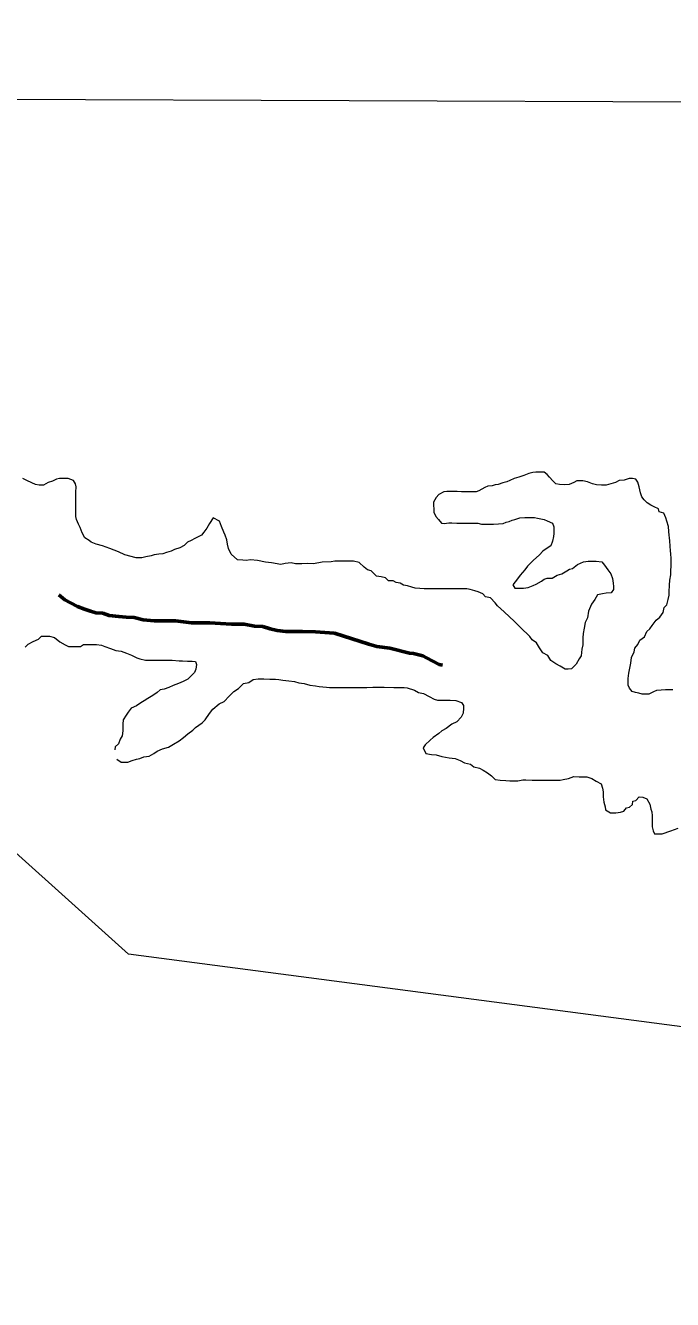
# Model space of a CAD drawing. Extents: x 553962 to 842807, y 8883888 to 9032388.
# Drawn here: x 802535 to 802972, y 9014930 to 9015789 of the extents above; entities that cross this region are included whole.
import ezdxf

# ---------------------------------------------------------------- set-up
doc = ezdxf.new("R2010")
doc.units = 0
doc.header["$LTSCALE"] = 160
doc.linetypes.add('LONG_DASH_SHORT_DASH', pattern=[9.9, 6, -1.2, 1.5, -1.2])
doc.layers.add('60', color=7, linetype='Continuous', lineweight=13)

msp = doc.modelspace()

# ---------------------------------------------------------------- linework, layer by layer
at = {"layer": '60'}
msp.add_line((797891.3, 9015756.1), (834659.9, 9015623.6), dxfattribs=at)
for points in [[(805532, 9014193.1), (804657.2, 9014070.6), (803480.3, 9015047.9), (802604.3, 9015162.8), (801223.2, 9016404.6), (800602, 9016352.1), (800077.1, 9016667.2), (799587.2, 9016220.8), (799447.2, 9016378.3), (799240.9, 9016344.3), (799495, 9016743.7), (799627.2, 9017758.1), (800435.6, 9018176.3), (800971.5, 9019227.8), (802447, 9019708.3), (804094.7, 9021658)], [(802661.4, 9015457.1), (802661.4, 9015457.1), (802659, 9015453.3), (802657.2, 9015450.1), (802655.1, 9015447.5), (802655.1, 9015447.5), (802653.7, 9015445.4), (802653.7, 9015445.4), (802649.2, 9015443.2), (802646.7, 9015441.7), (802644.2, 9015440.7), (802641.9, 9015438.5), (802638.9, 9015436.8), (802635.4, 9015435.8), (802633.2, 9015434.6), (802629.9, 9015433.8), (802627.6, 9015432.8), (802624.9, 9015432.6), (802621.6, 9015432.1), (802619.6, 9015431.4), (802616.1, 9015430.7), (802613.4, 9015430.2), (802609.6, 9015430.2), (802609.6, 9015430.2), (802609.6, 9015430.2), (802609.6, 9015430.2), (802601.9, 9015432.2), (802597.5, 9015434.2), (802594.7, 9015435.3), (802591.7, 9015436.5), (802586.9, 9015438.3), (802582.6, 9015439.3), (802579.2, 9015440.7), (802577.7, 9015441.7), (802574.9, 9015443.7), (802573, 9015447), (802571.7, 9015450.5), (802570.5, 9015452.8), (802569.3, 9015456), (802568.8, 9015458), (802568.8, 9015460), (802568.8, 9015463.3), (802568.9, 9015465.5), (802568.9, 9015469.5), (802568.9, 9015474.3), (802569, 9015478), (802568.5, 9015480.1), (802567.2, 9015482.3), (802563.7, 9015483.6), (802561.7, 9015483.6), (802559.7, 9015483.6), (802557.7, 9015483.6), (802555.7, 9015483.1), (802553, 9015481.7), (802550.2, 9015480.9), (802547, 9015479.2), (802544, 9015479.2), (802541.5, 9015479.5), (802539, 9015480.7), (802535.7, 9015482.3), (802533, 9015483.5)], [(802661.4, 9015457.1), (802661.4, 9015457.1), (802659, 9015453.3), (802657.2, 9015450.1), (802655.1, 9015447.5), (802655.1, 9015447.5), (802653.7, 9015445.4), (802653.7, 9015445.4), (802649.2, 9015443.2), (802646.7, 9015441.7), (802644.2, 9015440.7), (802641.9, 9015438.5), (802638.9, 9015436.8), (802635.4, 9015435.8), (802633.2, 9015434.6), (802629.9, 9015433.8), (802627.6, 9015432.8), (802624.9, 9015432.6), (802621.6, 9015432.1), (802619.6, 9015431.4), (802616.1, 9015430.7), (802613.4, 9015430.2), (802609.6, 9015430.2), (802609.6, 9015430.2), (802609.6, 9015430.2), (802609.6, 9015430.2), (802601.9, 9015432.2), (802597.5, 9015434.2), (802594.7, 9015435.3), (802591.7, 9015436.5), (802586.9, 9015438.3), (802582.6, 9015439.3), (802579.2, 9015440.7), (802577.7, 9015441.7), (802574.9, 9015443.7), (802573, 9015447), (802571.7, 9015450.5), (802570.5, 9015452.8), (802569.3, 9015456), (802568.8, 9015458), (802568.8, 9015460), (802568.8, 9015463.3), (802568.9, 9015465.5), (802568.9, 9015469.5), (802568.9, 9015474.3), (802569, 9015478), (802568.5, 9015480.1), (802567.2, 9015482.3), (802563.7, 9015483.6), (802561.7, 9015483.6), (802559.7, 9015483.6), (802557.7, 9015483.6), (802555.7, 9015483.1), (802553, 9015481.7), (802550.2, 9015480.9), (802547, 9015479.2), (802544, 9015479.2), (802541.5, 9015479.5), (802539, 9015480.7), (802535.7, 9015482.3), (802533, 9015483.5)], [(802898.4, 9015479.3), (802895.2, 9015479.6), (802892.7, 9015480.1), (802890.7, 9015482.1), (802888.5, 9015484.4), (802887, 9015486.4), (802884.8, 9015487.9), (802881.5, 9015487.9), (802879.2, 9015487.9), (802877.2, 9015487.7), (802874.5, 9015487), (802871.2, 9015485.7), (802867.7, 9015484.5), (802864.7, 9015483.5), (802861.7, 9015482.3), (802859.7, 9015481.3), (802856.9, 9015480.6), (802853.9, 9015479.6), (802851.9, 9015479.3), (802849.9, 9015478.6), (802846.9, 9015478.4), (802844.9, 9015477.6), (802842.9, 9015476.4), (802840.9, 9015475.4), (802838.9, 9015474.7), (802836.9, 9015474.7), (802834.9, 9015474.7), (802832.4, 9015474.7), (802829.1, 9015474.7), (802826.1, 9015474.8), (802824.1, 9015474.8), (802821.1, 9015474.8), (802819.1, 9015474.8), (802817.1, 9015474.6), (802813.8, 9015472.8), (802811.9, 9015470.7), (802810.3, 9015467.7)], [(802898.4, 9015479.3), (802895.2, 9015479.6), (802892.7, 9015480.1), (802890.7, 9015482.1), (802888.5, 9015484.4), (802887, 9015486.4), (802884.8, 9015487.9), (802881.5, 9015487.9), (802879.2, 9015487.9), (802877.2, 9015487.7), (802874.5, 9015487), (802871.2, 9015485.7), (802867.7, 9015484.5), (802864.7, 9015483.5), (802861.7, 9015482.3), (802859.7, 9015481.3), (802856.9, 9015480.6), (802853.9, 9015479.6), (802851.9, 9015479.3), (802849.9, 9015478.6), (802846.9, 9015478.4), (802844.9, 9015477.6), (802842.9, 9015476.4), (802840.9, 9015475.4), (802838.9, 9015474.7), (802836.9, 9015474.7), (802834.9, 9015474.7), (802832.4, 9015474.7), (802829.1, 9015474.7), (802826.1, 9015474.8), (802824.1, 9015474.8), (802821.1, 9015474.8), (802819.1, 9015474.8), (802817.1, 9015474.6), (802813.8, 9015472.8), (802811.9, 9015470.7), (802810.3, 9015467.7)], [(802971.7, 9015341.1), (802968.9, 9015341.1), (802966.9, 9015341.1), (802963.9, 9015340.9), (802960.7, 9015340.7), (802958.7, 9015339.7), (802955.6, 9015338.2), (802953.1, 9015338.2), (802951.1, 9015338.2), (802948.9, 9015338.8), (802946.6, 9015339.3), (802944.2, 9015340), (802942.4, 9015342.3), (802941.7, 9015344.3), (802941.7, 9015346.6), (802941.7, 9015348.8), (802942, 9015352.3), (802942.8, 9015355.6), (802943.3, 9015359.1), (802943.8, 9015362.8), (802945.6, 9015366.8), (802946.1, 9015369.1), (802948.1, 9015371.6), (802949.4, 9015374.6), (802952.7, 9015376.8), (802954.2, 9015380.5), (802956.2, 9015382.3), (802957.7, 9015384.5), (802960.5, 9015388), (802963, 9015390), (802965.3, 9015393.2), (802965.8, 9015396.5), (802967.8, 9015398.5), (802968.6, 9015402), (802969.2, 9015405), (802969.2, 9015407.2), (802969.5, 9015411.7), (802969.7, 9015415), (802970.3, 9015418.7), (802970.5, 9015421.2), (802970.6, 9015425), (802970.6, 9015427.5), (802970.6, 9015429.7), (802970.4, 9015432.8), (802970.1, 9015434.8), (802969.9, 9015438), (802969.7, 9015441.5), (802969.5, 9015443.5), (802969.2, 9015445.5), (802969, 9015447.8), (802968.8, 9015451.3), (802967.8, 9015454.8), (802967.1, 9015457.1), (802965.6, 9015460.3), (802962.6, 9015461.1), (802962.1, 9015463.1), (802959.1, 9015464.4), (802956.9, 9015465.6), (802954.4, 9015467.2), (802952.4, 9015469.2), (802950.9, 9015471.2), (802949.9, 9015473.9), (802949, 9015478), (802948.2, 9015481.2), (802946.7, 9015483.2), (802944.5, 9015483.7), (802942.2, 9015483.5), (802939, 9015482.5), (802935.5, 9015482.3), (802933, 9015480.8), (802930, 9015480.1), (802926.7, 9015479.1), (802923.5, 9015479.1), (802920.2, 9015479.4), (802917.5, 9015479.9), (802914.2, 9015481.4), (802911, 9015482), (802909, 9015482), (802907, 9015482), (802905, 9015481), (802901.7, 9015479.5), (802898.4, 9015479.3)], [(802971.7, 9015341.1), (802968.9, 9015341.1), (802966.9, 9015341.1), (802963.9, 9015340.9), (802960.7, 9015340.7), (802958.7, 9015339.7), (802955.6, 9015338.2), (802953.1, 9015338.2), (802951.1, 9015338.2), (802948.9, 9015338.8), (802946.6, 9015339.3), (802944.2, 9015340), (802942.4, 9015342.3), (802941.7, 9015344.3), (802941.7, 9015346.6), (802941.7, 9015348.8), (802942, 9015352.3), (802942.8, 9015355.6), (802943.3, 9015359.1), (802943.8, 9015362.8), (802945.6, 9015366.8), (802946.1, 9015369.1), (802948.1, 9015371.6), (802949.4, 9015374.6), (802952.7, 9015376.8), (802954.2, 9015380.5), (802956.2, 9015382.3), (802957.7, 9015384.5), (802960.5, 9015388), (802963, 9015390), (802965.3, 9015393.2), (802965.8, 9015396.5), (802967.8, 9015398.5), (802968.6, 9015402), (802969.2, 9015405), (802969.2, 9015407.2), (802969.5, 9015411.7), (802969.7, 9015415), (802970.3, 9015418.7), (802970.5, 9015421.2), (802970.6, 9015425), (802970.6, 9015427.5), (802970.6, 9015429.7), (802970.4, 9015432.8), (802970.1, 9015434.8), (802969.9, 9015438), (802969.7, 9015441.5), (802969.5, 9015443.5), (802969.2, 9015445.5), (802969, 9015447.8), (802968.8, 9015451.3), (802967.8, 9015454.8), (802967.1, 9015457.1), (802965.6, 9015460.3), (802962.6, 9015461.1), (802962.1, 9015463.1), (802959.1, 9015464.4), (802956.9, 9015465.6), (802954.4, 9015467.2), (802952.4, 9015469.2), (802950.9, 9015471.2), (802949.9, 9015473.9), (802949, 9015478), (802948.2, 9015481.2), (802946.7, 9015483.2), (802944.5, 9015483.7), (802942.2, 9015483.5), (802939, 9015482.5), (802935.5, 9015482.3), (802933, 9015480.8), (802930, 9015480.1), (802926.7, 9015479.1), (802923.5, 9015479.1), (802920.2, 9015479.4), (802917.5, 9015479.9), (802914.2, 9015481.4), (802911, 9015482), (802909, 9015482), (802907, 9015482), (802905, 9015481), (802901.7, 9015479.5), (802898.4, 9015479.3)], [(802810.3, 9015467.7), (802810.5, 9015460.9), (802811.7, 9015457.9), (802813.5, 9015455.9), (802815.5, 9015453.4), (802817.5, 9015453.3), (802820.5, 9015453.6), (802822.5, 9015453.6), (802826, 9015453.5), (802830, 9015453.5), (802832.7, 9015453.5), (802835, 9015453.5), (802837.2, 9015453.5), (802840.2, 9015453.5), (802842.5, 9015452.9), (802844.5, 9015452.9), (802848, 9015452.9), (802850.7, 9015452.9), (802854, 9015453.1), (802857.2, 9015453.3), (802859.2, 9015454.1), (802861.2, 9015454.6), (802863.2, 9015455.6), (802865.2, 9015456), (802868.5, 9015457), (802871.8, 9015457.2), (802874, 9015457.2), (802878.3, 9015457.2), (802880.5, 9015456.9), (802884.8, 9015455.9), (802887, 9015455.1), (802890.5, 9015453.4), (802891.5, 9015451.1), (802891.5, 9015449.1), (802891.4, 9015446.6), (802891.2, 9015444.6), (802890.6, 9015441.3), (802889.4, 9015438.3), (802886.3, 9015436.1), (802884.1, 9015434.6), (802881.8, 9015432.2), (802877.5, 9015428.3), (802873.7, 9015424.5), (802871.8, 9015422), (802868.8, 9015418.5), (802866.8, 9015416), (802863.7, 9015411.8), (802865, 9015409.7), (802867, 9015409.7), (802869, 9015409.7), (802871, 9015409.7), (802874.2, 9015410.2), (802877.5, 9015411.4), (802879.5, 9015412.4), (802883, 9015414.4), (802885, 9015415.6), (802887, 9015416.3), (802890.3, 9015416.3), (802893.6, 9015418.3), (802896.8, 9015419.3), (802900.1, 9015421.3), (802902.1, 9015422.5), (802904.1, 9015423), (802907.4, 9015425.5), (802911.4, 9015427.5), (802914.6, 9015427.9), (802917.9, 9015427.9), (802920.1, 9015427.9), (802923.9, 9015427.4), (802925.6, 9015425.1), (802927.8, 9015422.1), (802929.8, 9015419.3), (802931.1, 9015416.1), (802931.5, 9015413.1), (802931.8, 9015410.8), (802931.8, 9015408.8), (802930.2, 9015406.6), (802926.7, 9015406.3), (802924.2, 9015405.8), (802921, 9015405.1), (802919.2, 9015402.1), (802916.9, 9015398.9), (802914.9, 9015394.1), (802914.1, 9015389.6), (802912.6, 9015386.4), (802911.8, 9015382.6), (802911.3, 9015379.1), (802911, 9015376.1), (802911, 9015371.4), (802910.4, 9015368.6), (802909.9, 9015364.1), (802908.6, 9015361.9), (802906.6, 9015358.4), (802903.3, 9015355.2), (802901.1, 9015354.9), (802899.1, 9015354.9), (802895.8, 9015357), (802892.8, 9015358.7), (802889.4, 9015360.8), (802887.4, 9015364.3), (802883.9, 9015366.1)], [(802810.3, 9015467.7), (802810.5, 9015460.9), (802811.7, 9015457.9), (802813.5, 9015455.9), (802815.5, 9015453.4), (802817.5, 9015453.3), (802820.5, 9015453.6), (802822.5, 9015453.6), (802826, 9015453.5), (802830, 9015453.5), (802832.7, 9015453.5), (802835, 9015453.5), (802837.2, 9015453.5), (802840.2, 9015453.5), (802842.5, 9015452.9), (802844.5, 9015452.9), (802848, 9015452.9), (802850.7, 9015452.9), (802854, 9015453.1), (802857.2, 9015453.3), (802859.2, 9015454.1), (802861.2, 9015454.6), (802863.2, 9015455.6), (802865.2, 9015456), (802868.5, 9015457), (802871.8, 9015457.2), (802874, 9015457.2), (802878.3, 9015457.2), (802880.5, 9015456.9), (802884.8, 9015455.9), (802887, 9015455.1), (802890.5, 9015453.4), (802891.5, 9015451.1), (802891.5, 9015449.1), (802891.4, 9015446.6), (802891.2, 9015444.6), (802890.6, 9015441.3), (802889.4, 9015438.3), (802886.3, 9015436.1), (802884.1, 9015434.6), (802881.8, 9015432.2), (802877.5, 9015428.3), (802873.7, 9015424.5), (802871.8, 9015422), (802868.8, 9015418.5), (802866.8, 9015416), (802863.7, 9015411.8), (802865, 9015409.7), (802867, 9015409.7), (802869, 9015409.7), (802871, 9015409.7), (802874.2, 9015410.2), (802877.5, 9015411.4), (802879.5, 9015412.4), (802883, 9015414.4), (802885, 9015415.6), (802887, 9015416.3), (802890.3, 9015416.3), (802893.6, 9015418.3), (802896.8, 9015419.3), (802900.1, 9015421.3), (802902.1, 9015422.5), (802904.1, 9015423), (802907.4, 9015425.5), (802911.4, 9015427.5), (802914.6, 9015427.9), (802917.9, 9015427.9), (802920.1, 9015427.9), (802923.9, 9015427.4), (802925.6, 9015425.1), (802927.8, 9015422.1), (802929.8, 9015419.3), (802931.1, 9015416.1), (802931.5, 9015413.1), (802931.8, 9015410.8), (802931.8, 9015408.8), (802930.2, 9015406.6), (802926.7, 9015406.3), (802924.2, 9015405.8), (802921, 9015405.1), (802919.2, 9015402.1), (802916.9, 9015398.9), (802914.9, 9015394.1), (802914.1, 9015389.6), (802912.6, 9015386.4), (802911.8, 9015382.6), (802911.3, 9015379.1), (802911, 9015376.1), (802911, 9015371.4), (802910.4, 9015368.6), (802909.9, 9015364.1), (802908.6, 9015361.9), (802906.6, 9015358.4), (802903.3, 9015355.2), (802901.1, 9015354.9), (802899.1, 9015354.9), (802895.8, 9015357), (802892.8, 9015358.7), (802889.4, 9015360.8), (802887.4, 9015364.3), (802883.9, 9015366.1)], [(802883.9, 9015366.1), (802881.7, 9015369.3), (802879.7, 9015372.8), (802876.7, 9015374.9), (802875.2, 9015377.1), (802873.2, 9015379.1), (802871, 9015381.2), (802864.9, 9015387.1), (802857.8, 9015393.7), (802853.5, 9015397.8), (802851.8, 9015399.8), (802848.6, 9015403.1), (802845.3, 9015403.8), (802843.6, 9015405.9), (802840.4, 9015407.1), (802838.1, 9015407.9), (802834.9, 9015408.7), (802832.6, 9015409.2), (802830.4, 9015409.2), (802828.4, 9015409.2), (802825.9, 9015409.2), (802822.9, 9015409.2), (802819.6, 9015409.3), (802815.9, 9015409.3), (802813.1, 9015409.1), (802809.9, 9015409.1), (802806.6, 9015409.1), (802803.9, 9015409.1), (802800.9, 9015409.4), (802797.9, 9015409.7), (802795.6, 9015410.4), (802792.6, 9015411.2), (802789.9, 9015411.7), (802787.6, 9015413), (802785.1, 9015413.5), (802782.9, 9015414.5), (802779.9, 9015414.5), (802777.7, 9015416.6), (802774.9, 9015417.3), (802771.7, 9015417.8), (802768.2, 9015421.4), (802765.7, 9015421.9), (802763.5, 9015423.7), (802760, 9015426.9), (802756.3, 9015427.8), (802750.9, 9015427.8), (802750.9, 9015427.8), (802750.9, 9015427.8), (802750.9, 9015427.8), (802750.9, 9015427.8), (802750.9, 9015427.8), (802743.7, 9015427.8), (802741.2, 9015427.4), (802741.2, 9015427.4), (802735, 9015427.1), (802729.2, 9015426), (802725.3, 9015426.3), (802721.3, 9015426), (802717, 9015426), (802714.1, 9015426.7), (802710.1, 9015426.3), (802707.2, 9015425.6), (802707.2, 9015425.6), (802700.8, 9015426.7), (802696.8, 9015427.1), (802691.4, 9015428.2), (802691.4, 9015428.2), (802691.4, 9015428.2), (802686.7, 9015428.7), (802683.7, 9015428.4), (802681.5, 9015428.5), (802678, 9015428.7), (802673.7, 9015432.5), (802673.7, 9015432.5), (802673.7, 9015432.5), (802673.7, 9015432.5), (802671.9, 9015436.4), (802671.2, 9015439.3), (802670.8, 9015442.2), (802669.7, 9015445.5), (802668.7, 9015447.3), (802667.2, 9015451.2), (802665.8, 9015454.8), (802665.8, 9015454.8), (802661.4, 9015457.1)], [(802883.9, 9015366.1), (802881.7, 9015369.3), (802879.7, 9015372.8), (802876.7, 9015374.9), (802875.2, 9015377.1), (802873.2, 9015379.1), (802871, 9015381.2), (802864.9, 9015387.1), (802857.8, 9015393.7), (802853.5, 9015397.8), (802851.8, 9015399.8), (802848.6, 9015403.1), (802845.3, 9015403.8), (802843.6, 9015405.9), (802840.4, 9015407.1), (802838.1, 9015407.9), (802834.9, 9015408.7), (802832.6, 9015409.2), (802830.4, 9015409.2), (802828.4, 9015409.2), (802825.9, 9015409.2), (802822.9, 9015409.2), (802819.6, 9015409.3), (802815.9, 9015409.3), (802813.1, 9015409.1), (802809.9, 9015409.1), (802806.6, 9015409.1), (802803.9, 9015409.1), (802800.9, 9015409.4), (802797.9, 9015409.7), (802795.6, 9015410.4), (802792.6, 9015411.2), (802789.9, 9015411.7), (802787.6, 9015413), (802785.1, 9015413.5), (802782.9, 9015414.5), (802779.9, 9015414.5), (802777.7, 9015416.6), (802774.9, 9015417.3), (802771.7, 9015417.8), (802768.2, 9015421.4), (802765.7, 9015421.9), (802763.5, 9015423.7), (802760, 9015426.9), (802756.3, 9015427.8), (802750.9, 9015427.8), (802750.9, 9015427.8), (802750.9, 9015427.8), (802750.9, 9015427.8), (802750.9, 9015427.8), (802750.9, 9015427.8), (802743.7, 9015427.8), (802741.2, 9015427.4), (802741.2, 9015427.4), (802735, 9015427.1), (802729.2, 9015426), (802725.3, 9015426.3), (802721.3, 9015426), (802717, 9015426), (802714.1, 9015426.7), (802710.1, 9015426.3), (802707.2, 9015425.6), (802707.2, 9015425.6), (802700.8, 9015426.7), (802696.8, 9015427.1), (802691.4, 9015428.2), (802691.4, 9015428.2), (802691.4, 9015428.2), (802686.7, 9015428.7), (802683.7, 9015428.4), (802681.5, 9015428.5), (802678, 9015428.7), (802673.7, 9015432.5), (802673.7, 9015432.5), (802673.7, 9015432.5), (802673.7, 9015432.5), (802671.9, 9015436.4), (802671.2, 9015439.3), (802670.8, 9015442.2), (802669.7, 9015445.5), (802668.7, 9015447.3), (802667.2, 9015451.2), (802665.8, 9015454.8), (802665.8, 9015454.8), (802661.4, 9015457.1)], [(802534.7, 9015369.9), (802536.7, 9015371.9), (802540, 9015373.6), (802543.5, 9015375.3), (802545.7, 9015377.3), (802549, 9015377.3), (802551, 9015377.3), (802554.5, 9015376.3), (802558, 9015373.5), (802561.7, 9015371.5), (802563.9, 9015370.2), (802567.4, 9015370.2), (802569.7, 9015370.2), (802571.9, 9015370.4), (802574, 9015371.6), (802576, 9015371.6), (802579.5, 9015371.6), (802582.7, 9015371.6), (802586.2, 9015371.1), (802588.4, 9015370.3), (802592.2, 9015369), (802595.7, 9015367.7), (802599.4, 9015367.2), (802602.9, 9015365.7), (802606.4, 9015364.4), (802609.9, 9015362.6), (802612.1, 9015361.9), (802615.9, 9015361.1), (802618.1, 9015361.1), (802620.1, 9015361.1), (802623.4, 9015361.1), (802627.1, 9015361), (802629.9, 9015361), (802633.9, 9015361), (802638.6, 9015360.7), (802640.9, 9015360.7), (802644.1, 9015360.4), (802647.4, 9015360.4), (802649.6, 9015360.1), (802650.3, 9015358.2), (802649.8, 9015354.9), (802648.8, 9015352.7), (802646.9, 9015350.8), (802646.9, 9015350.8), (802644.5, 9015348.3), (802641.2, 9015346.6), (802638, 9015345.4), (802634.4, 9015344), (802631.5, 9015342.7), (802628.4, 9015341.5), (802625.7, 9015341), (802623.7, 9015339.3), (802620.7, 9015337.3), (802617.4, 9015335.3), (802614.9, 9015333.6), (802612.7, 9015332.3), (802609.7, 9015330.3), (802606.1, 9015328.6), (802604.1, 9015326.1), (802602.8, 9015323.9), (802600.8, 9015320.9), (802600.6, 9015317.9), (802600.5, 9015315.9), (802600.5, 9015313.4), (802600, 9015310.1), (802598.7, 9015307.9), (802597.5, 9015304.6), (802595.4, 9015302.7), (802595.2, 9015300.7)], [(802596.4, 9015294.4), (802599.4, 9015292.2), (802603.8, 9015292.4), (802606.9, 9015293.4), (802609.8, 9015294.3), (802611.9, 9015294.8), (802614.6, 9015295.8), (802618.4, 9015296.3), (802621.5, 9015298.2), (802623.7, 9015299.6), (802627.3, 9015301.3), (802627.3, 9015301.3), (802627.3, 9015301.3), (802631.4, 9015302.5), (802634.7, 9015304.4), (802638.6, 9015306.6), (802641.5, 9015309), (802644.3, 9015311.4), (802647.7, 9015313.8), (802649.6, 9015315.7), (802654, 9015318.8), (802656, 9015320.8), (802659.1, 9015325.2), (802661.3, 9015328), (802665.6, 9015331.7), (802668.9, 9015333.2), (802672.2, 9015336.7), (802675.5, 9015339.9), (802678.7, 9015341.9), (802682, 9015345.4), (802685.5, 9015346.1), (802688.5, 9015348.1), (802691.8, 9015348.6), (802693.8, 9015348.6), (802695.8, 9015348.5), (802699.8, 9015348.3), (802703.5, 9015348.2), (802705.8, 9015348), (802708.5, 9015347.7), (802712.5, 9015347.2), (802716.3, 9015346.7), (802719.3, 9015345.9), (802723, 9015345.4), (802726.8, 9015344.3), (802730.5, 9015343.8), (802733, 9015343.3), (802738, 9015342.8), (802740, 9015342.7), (802744, 9015342.7), (802746.5, 9015342.7), (802750.5, 9015342.7), (802752.8, 9015342.7), (802756, 9015342.6), (802758.5, 9015342.6), (802763, 9015342.6), (802765.3, 9015342.6), (802769.3, 9015342.8), (802771.5, 9015342.8), (802776.8, 9015342.8), (802783.5, 9015342.7), (802790.3, 9015342.7), (802792.5, 9015342.4), (802797.3, 9015340.9), (802800, 9015339.3), (802803.5, 9015338.6), (802807.2, 9015336.5), (802810.7, 9015334.8), (802813, 9015334.2), (802815.7, 9015334.2), (802818.2, 9015334.2), (802821.5, 9015334.2), (802825.2, 9015333.9), (802829, 9015332.6), (802830.5, 9015330.6), (802830.4, 9015328.6), (802830.2, 9015325.4), (802828.9, 9015322.6), (802825.9, 9015319.4), (802822.6, 9015317.9), (802818.8, 9015314.9), (802815.8, 9015313.5), (802813.8, 9015311.7), (802810, 9015309), (802808, 9015307.2), (802804.5, 9015304), (802803.3, 9015301.9), (802803.3, 9015301.9), (802803.3, 9015301.9), (802805.1, 9015298.2), (802808.8, 9015297.4), (802812.1, 9015297.2), (802815.8, 9015296.2), (802820.8, 9015295.2), (802824.8, 9015294.7), (802828.2, 9015293.4), (802831.2, 9015291.9), (802835.2, 9015290.9), (802837.5, 9015289.2), (802841.2, 9015288.2), (802843.7, 9015286.9), (802846.7, 9015285)], [(802846.7, 9015285), (802849.4, 9015283), (802851.8, 9015280.7), (802855.1, 9015280.1), (802859.1, 9015279.9), (802861.8, 9015279.8), (802865.1, 9015279.8), (802867.1, 9015279.8), (802870.6, 9015280.3), (802872.6, 9015280.3), (802876.8, 9015280.2), (802878.8, 9015280.2), (802882.1, 9015280.2), (802884.6, 9015280.2), (802888.3, 9015280.2), (802890.8, 9015280.2), (802895.8, 9015280.1), (802897.8, 9015280.6), (802901.3, 9015281.3), (802904.9, 9015282.6), (802908.6, 9015282.5), (802910.6, 9015282.5), (802913.6, 9015282.3), (802917.1, 9015281.2), (802920.1, 9015279.5), (802923.3, 9015277.7), (802924.3, 9015274.7), (802924.8, 9015272.2), (802924.8, 9015268.9), (802925.2, 9015265.2), (802926, 9015262.2), (802926.2, 9015260.2), (802929.7, 9015258.1), (802933.2, 9015258.1), (802936.4, 9015258.6), (802938.7, 9015259.3), (802940.5, 9015261.6), (802942.5, 9015262), (802944.5, 9015263.8), (802944.8, 9015266), (802946.8, 9015266.5), (802949, 9015268.8), (802951.5, 9015268.7), (802954.3, 9015267.5), (802956.2, 9015264), (802957, 9015260.7), (802957.5, 9015258.7), (802957.9, 9015256.2), (802957.9, 9015253.9), (802957.9, 9015250.7), (802957.9, 9015248.7), (802958.4, 9015245.9), (802959.3, 9015243.9), (802961.6, 9015243.9), (802964.6, 9015243.9), (802970.5, 9015245.9), (802970.5, 9015245.9), (802970.5, 9015245.9), (802975.4, 9015247.8)]]:
    msp.add_lwpolyline(points, dxfattribs=at)
at = {"layer": '60', "linetype": 'LONG_DASH_SHORT_DASH', "lineweight": 60}
for points in [[(802614.3, 9015388.2), (802608.1, 9015389.8), (802602.8, 9015390.1), (802597.8, 9015390.6), (802591.3, 9015391.1), (802587.1, 9015392.7), (802582.3, 9015392.9), (802578.6, 9015394.2), (802574.6, 9015395.5), (802569.9, 9015397.2), (802565.1, 9015399.8), (802561.4, 9015401.8), (802557.4, 9015405.1)], [(802816.2, 9015357.7), (802814.1, 9015358.2), (802805.4, 9015362.7), (802802.9, 9015364), (802796.7, 9015365.5), (802793.9, 9015365.8), (802780.7, 9015369.1), (802771.9, 9015370.4), (802766.5, 9015371.9), (802743.5, 9015379.3), (802740, 9015379.6), (802730.5, 9015380.1), (802721.8, 9015380.4), (802710.5, 9015380.5), (802704.8, 9015381), (802700, 9015382.3), (802695, 9015383.8), (802689.5, 9015384.1), (802682.5, 9015385.4), (802673.8, 9015385.4), (802666.5, 9015385.7), (802659.3, 9015386.3), (802651.3, 9015386.3), (802646.8, 9015386.3), (802636.1, 9015387.6), (802632.6, 9015387.7), (802628.8, 9015387.7), (802621.6, 9015387.7), (802614.3, 9015388.2)]]:
    msp.add_lwpolyline(points, dxfattribs=at)

doc.saveas('drawing.dxf')
